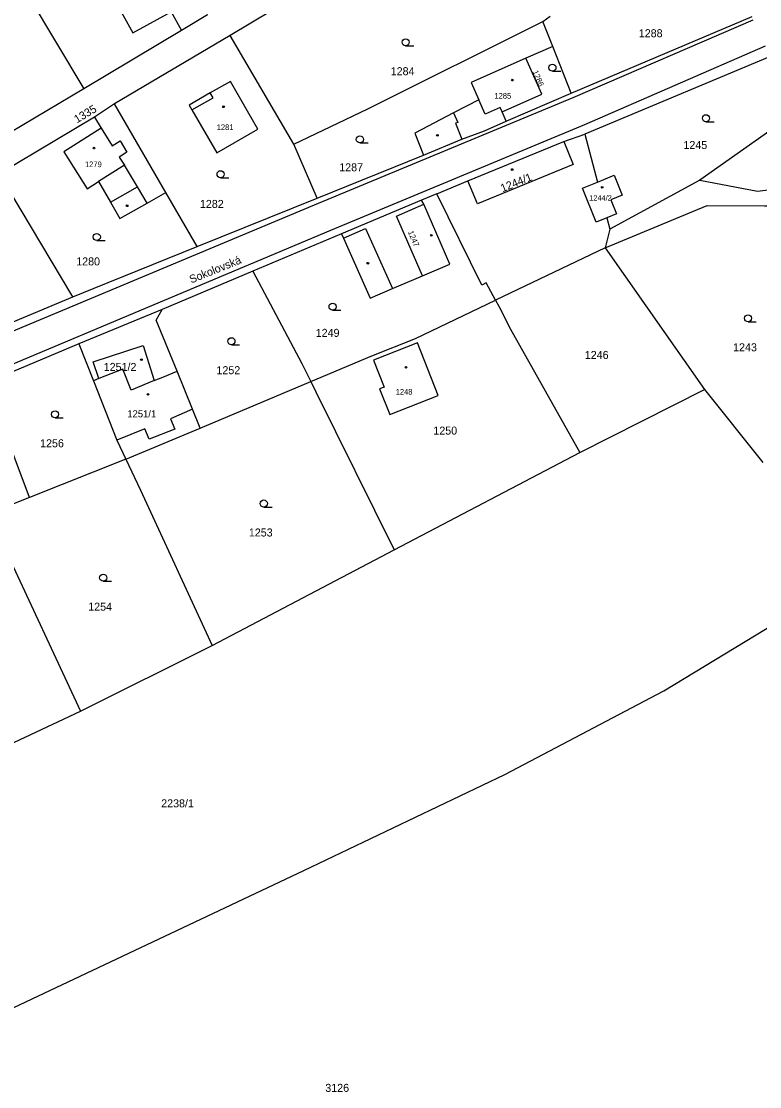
# Model space of a CAD drawing. Extents: x -504988 to -494607, y -1123820 to -1114018.
# Drawn here: x -498111.8 to -497954.9, y -1119487.8 to -1119261.5 of the extents above; entities that cross this region are included whole.
import ezdxf

# ---------------------------------------------------------------- set-up
doc = ezdxf.new("R2010")
doc.units = 0
for name, color, linetype in [('Hranice parcel', 7, 'Continuous'), ('Parcelní čísla', 7, 'Continuous'), ('Pop  PČ popisy', 7, 'Continuous'), ('Vnitřní kresba', 7, 'Continuous'), ('Značky budov', 7, 'Continuous'), ('Značky kultur', 7, 'Continuous')]:
    doc.layers.add(name, color=color, linetype=linetype)

msp = doc.modelspace()

# ---------------------------------------------------------------- linework, layer by layer
at = {"layer": 'Hranice parcel'}
for p, q in [((-498015.49, -1119233.41), (-498067.41, -1119264.46)), ((-498117.19, -1119244.61), (-498098.47, -1119275.83)), ((-497928.28, -1119258.74), (-497992.05, -1119285.46)), ((-498001.02, -1119261.5), (-497999.46, -1119260.4)), ((-497994.96, -1119276.75), (-497956.55, -1119260.42)), ((-498077.76, -1119263.4), (-498098.47, -1119275.83)), ((-497998.91, -1119266.82), (-498001.02, -1119261.5)), ((-498067.41, -1119264.46), (-498091.99, -1119279.03)), ((-498053.89, -1119287.54), (-498067.41, -1119264.46)), ((-497998.91, -1119266.82), (-498004.59, -1119269.32)), ((-497994.96, -1119276.75), (-497998.91, -1119266.82)), ((-498098.47, -1119275.83), (-498119.92, -1119288.51)), ((-498008.78, -1119282.7), (-497994.96, -1119276.75)), ((-498091.99, -1119279.03), (-498096.22, -1119281.8)), ((-498081.09, -1119297.82), (-498091.99, -1119279.03)), ((-498096.22, -1119281.8), (-498116.47, -1119293.86)), ((-497992.05, -1119285.46), (-497989.39, -1119295.61)), ((-498048.93, -1119299.01), (-498053.89, -1119287.54)), ((-498048.93, -1119299.01), (-498026.36, -1119289.93)), ((-498100.86, -1119319.98), (-498116.47, -1119293.86)), ((-497989.39, -1119295.61), (-497985.82, -1119294.15)), ((-497967.62, -1119295.23), (-497986.78, -1119305.59)), ((-497992.56, -1119296.91), (-497989.39, -1119295.61)), ((-497989.7, -1119304.14), (-497992.56, -1119296.91)), ((-498074.42, -1119309.3), (-498081.09, -1119297.82)), ((-498074.42, -1119309.3), (-498048.93, -1119299.01)), ((-498026.75, -1119299.47), (-498043.76, -1119306.63)), ((-498023.49, -1119298.09), (-498026.75, -1119299.47)), ((-497987.4, -1119303.23), (-497989.7, -1119304.14)), ((-497985.33, -1119302.4), (-497987.4, -1119303.23)), ((-497987.4, -1119303.23), (-497986.78, -1119305.59)), ((-497986.78, -1119305.59), (-497987.75, -1119309.58)), ((-498043.76, -1119306.63), (-498062.57, -1119314.56)), ((-497987.75, -1119309.58), (-498011.05, -1119320.73)), ((-497987.75, -1119309.58), (-497966.64, -1119339.65)), ((-498062.57, -1119314.56), (-498081.86, -1119322.68)), ((-498081.86, -1119322.68), (-498099.55, -1119330.01)), ((-498099.55, -1119330.01), (-498119.18, -1119338.24)), ((-498073.82, -1119347.88), (-498050.31, -1119337.99)), ((-497993.14, -1119353.09), (-497966.64, -1119339.65)), ((-497966.64, -1119339.65), (-497954.24, -1119355.19)), ((-498089.56, -1119354.5), (-498073.82, -1119347.88)), ((-498032.57, -1119373.71), (-497993.14, -1119353.09)), ((-498089.56, -1119354.5), (-498110.05, -1119362.61)), ((-498110.05, -1119362.61), (-498118.69, -1119366.04)), ((-498071.22, -1119394.08), (-498032.57, -1119373.71)), ((-498099.2, -1119408.01), (-498071.22, -1119394.08)), ((-498158.65, -1119435.77), (-498099.2, -1119408.01))]:
    msp.add_line(p, q, dxfattribs=at)
for points in [[(-498104.11, -1119237.11), (-498092.72, -1119255.56), (-498088.11, -1119263.94), (-498079.94, -1119259.45), (-498077.76, -1119263.4)], [(-497928.28, -1119258.74), (-497924.98, -1119265.12), (-497967.62, -1119295.23)], [(-498072.32, -1119260), (-498072.26, -1119260.1), (-498077.76, -1119263.4)], [(-498053.89, -1119287.54), (-498038.16, -1119280.04), (-498001.02, -1119261.5)], [(-498004.59, -1119269.32), (-498016.24, -1119274.44), (-498014.6, -1119278.17), (-498019.96, -1119280.94), (-498028.22, -1119285.21), (-498026.36, -1119289.93)], [(-498008.78, -1119282.7), (-498009.67, -1119280.68), (-498001.22, -1119276.97), (-498004.59, -1119269.32)], [(-498075.56, -1119280.28), (-498070.27, -1119289.43), (-498061.51, -1119284.36), (-498067.38, -1119274.22), (-498071.64, -1119276.69), (-498076.14, -1119279.29), (-498075.56, -1119280.28)], [(-498096.22, -1119281.8), (-498094.81, -1119284.18), (-498102.76, -1119289.16), (-498097.82, -1119297.03), (-498095.37, -1119295.5), (-498092.82, -1119299.89), (-498090.82, -1119303.36), (-498085.08, -1119300.09), (-498081.09, -1119297.82)], [(-498026.36, -1119289.93), (-498018.22, -1119286.48), (-498013.42, -1119284.7), (-498008.78, -1119282.7)], [(-498023.49, -1119298.09), (-498016.91, -1119295.32), (-497996.55, -1119286.98), (-497992.05, -1119285.46)], [(-497985.82, -1119294.15), (-497984.12, -1119298.37), (-497986.59, -1119299.39), (-497985.33, -1119302.4)], [(-497967.62, -1119295.23), (-497955.41, -1119297.53), (-497919.31, -1119293.08)], [(-498043.76, -1119306.63), (-498043.35, -1119307.55), (-498037.66, -1119320.29), (-498032.96, -1119318.19), (-498026.57, -1119315.54), (-498020.79, -1119313.03), (-498026.3, -1119300.33), (-498026.75, -1119299.47)], [(-498011.05, -1119320.73), (-498013.04, -1119317.04), (-498013.96, -1119317.49), (-498023.49, -1119298.09)], [(-497987.75, -1119309.58), (-497966.11, -1119300.56), (-497953.92, -1119300.66), (-497922.44, -1119300.66)], [(-498100.86, -1119319.98), (-498096.3, -1119318.17), (-498074.42, -1119309.3)], [(-498062.57, -1119314.56), (-498052.16, -1119334.19), (-498050.31, -1119337.99)], [(-498127.73, -1119331.17), (-498126.26, -1119330.6), (-498100.86, -1119319.98)], [(-498050.31, -1119337.99), (-498037.36, -1119332.54), (-498028.03, -1119328.85), (-498011.05, -1119320.73)], [(-498011.05, -1119320.73), (-498010.29, -1119322.13), (-498007.89, -1119326.86), (-497993.14, -1119353.09)], [(-498073.82, -1119347.88), (-498075.44, -1119343.87), (-498078.71, -1119335.81), (-498083.15, -1119324.98), (-498081.86, -1119322.68)], [(-498099.55, -1119330.01), (-498096.45, -1119337.85), (-498091.46, -1119350.45), (-498089.56, -1119354.5)], [(-498095.33, -1119337.33), (-498096.53, -1119333.78), (-498085.92, -1119330.31)], [(-498085.92, -1119330.31), (-498083.53, -1119337.78), (-498088.45, -1119339.79), (-498090.25, -1119335.33), (-498095.33, -1119337.33)], [(-498036.99, -1119333.47), (-498034.74, -1119339.15), (-498035.68, -1119339.52), (-498033.51, -1119344.99), (-498023.25, -1119340.93), (-498027.66, -1119329.78), (-498036.99, -1119333.47)], [(-498050.31, -1119337.99), (-498049.23, -1119340.2), (-498032.57, -1119373.71)], [(-498110.05, -1119362.61), (-498114.58, -1119350.52), (-498115.9, -1119346.99), (-498114.36, -1119346.39)], [(-498089.56, -1119354.5), (-498086.49, -1119361.06), (-498071.22, -1119394.08)], [(-498118.69, -1119366.04), (-498115.4, -1119373.2), (-498099.2, -1119408.01)], [(-498200.64, -1119512.13), (-498051.78, -1119441.83), (-498009.09, -1119421.47), (-497975.28, -1119403.69), (-497936.42, -1119380.14)]]:
    msp.add_lwpolyline(points, dxfattribs=at)
at = {"layer": 'Vnitřní kresba'}
for p, q in [((-497994.57, -1119277.67), (-497956.3, -1119261.18)), ((-497953.76, -1119266.78), (-497992.12, -1119283.43)), ((-498071.04, -1119277.74), (-498071.64, -1119276.69)), ((-498075.56, -1119280.28), (-498071.04, -1119277.74)), ((-498048.67, -1119300.09), (-497994.57, -1119277.67)), ((-498013.28, -1119281.17), (-498014.6, -1119278.17)), ((-498019.96, -1119280.94), (-498019.03, -1119282.93)), ((-498010.07, -1119279.76), (-498013.28, -1119281.17)), ((-498009.67, -1119280.68), (-498010.07, -1119279.76)), ((-497992.12, -1119283.43), (-498046.12, -1119305.93)), ((-498019.03, -1119282.93), (-498019.55, -1119283.1)), ((-498019.55, -1119283.1), (-498018.22, -1119286.48)), ((-498094.81, -1119284.18), (-498092.47, -1119287.91)), ((-498092.47, -1119287.91), (-498090.77, -1119286.85)), ((-498090.77, -1119286.85), (-498089.35, -1119289.27)), ((-497996.55, -1119286.98), (-497994.53, -1119291.91)), ((-498089.35, -1119289.27), (-498090.98, -1119290.3)), ((-498090.98, -1119290.3), (-498089.88, -1119292.05)), ((-498089.88, -1119292.05), (-498095.37, -1119295.5)), ((-498087.13, -1119296.66), (-498089.88, -1119292.05)), ((-497994.53, -1119291.91), (-498014.89, -1119300.25)), ((-498092.82, -1119299.89), (-498087.13, -1119296.66)), ((-498085.08, -1119300.09), (-498087.13, -1119296.66)), ((-498014.89, -1119300.25), (-498016.91, -1119295.32)), ((-498155.67, -1119344.84), (-498048.67, -1119300.09)), ((-498032.08, -1119302.83), (-498026.3, -1119300.33)), ((-498026.57, -1119315.54), (-498032.08, -1119302.83)), ((-498046.12, -1119305.93), (-498153.33, -1119350.99)), ((-498043.35, -1119307.55), (-498038.64, -1119305.45)), ((-498038.64, -1119305.45), (-498032.96, -1119318.19)), ((-498081.72, -1119337.04), (-498078.71, -1119335.81)), ((-498095.33, -1119337.33), (-498096.45, -1119337.85)), ((-498083.53, -1119337.78), (-498081.72, -1119337.04)), ((-498075.44, -1119343.87), (-498080.06, -1119345.93)), ((-498080.06, -1119345.93), (-498079.16, -1119348.13)), ((-498085.52, -1119348.04), (-498091.46, -1119350.45)), ((-498084.62, -1119350.25), (-498085.52, -1119348.04)), ((-498079.16, -1119348.13), (-498084.62, -1119350.25))]:
    msp.add_line(p, q, dxfattribs=at)
at = {"layer": 'Značky budov'}
for centre in [(-498007.49, -1119273.97), (-498068.83, -1119279.62), (-498023.39, -1119285.68), (-498096.33, -1119288.4), (-498007.5, -1119292.95), (-497988.4, -1119296.75), (-498089.3, -1119300.66), (-498024.69, -1119306.92), (-498038.16, -1119312.86), (-498086.26, -1119333.34), (-498030.05, -1119334.97), (-498084.88, -1119340.72)]:
    msp.add_circle(centre, 0.175, dxfattribs=at)
at = {"layer": 'Značky kultur'}
for p, q in [((-498030.14, -1119266.67), (-498028.39, -1119266.67)), ((-497998.96, -1119272.06), (-497997.21, -1119272.06)), ((-497966.36, -1119282.81), (-497964.61, -1119282.81)), ((-498039.87, -1119287.3), (-498038.12, -1119287.3)), ((-498069.46, -1119294.7), (-498067.71, -1119294.7)), ((-498095.74, -1119308.03), (-498093.99, -1119308.03)), ((-498045.67, -1119322.84), (-498043.92, -1119322.84)), ((-497957.41, -1119325.31), (-497955.66, -1119325.31)), ((-498067.15, -1119330.18), (-498065.4, -1119330.18)), ((-498104.61, -1119345.7), (-498102.86, -1119345.7)), ((-498060.27, -1119364.65), (-498058.52, -1119364.65)), ((-498094.39, -1119380.41), (-498092.64, -1119380.41))]:
    msp.add_line(p, q, dxfattribs=at)
for centre in [(-498030.14, -1119265.92), (-497998.96, -1119271.31), (-497966.36, -1119282.06), (-498039.87, -1119286.55), (-498069.46, -1119293.95), (-498095.74, -1119307.28), (-498045.67, -1119322.09), (-497957.41, -1119324.56), (-498067.15, -1119329.43), (-498104.61, -1119344.95), (-498060.27, -1119363.9), (-498094.39, -1119379.66)]:
    msp.add_circle(centre, 0.75, dxfattribs=at)

# ---------------------------------------------------------------- texts
at = {"layer": 'Parcelní čísla'}
for s, height, p in [('1288', 1.7, (-497980.62, -1119264.85)), ('1284', 1.7, (-498033.32, -1119272.92)), ('1285', 1.2, (-498011.29, -1119277.9)), ('1281', 1.2, (-498070.28, -1119284.57)), ('1245', 1.7, (-497971.14, -1119288.6)), ('1279', 1.2, (-498098.26, -1119292.45)), ('1287', 1.7, (-498044.25, -1119293.33)), ('1282', 1.7, (-498073.84, -1119301.11)), ('1244/2', 1.139, (-497991.15, -1119299.55)), ('1280', 1.7, (-498100.12, -1119313.32)), ('1249', 1.7, (-498049.25, -1119328.5)), ('1246', 1.7, (-497992.09, -1119333.19)), ('1243', 1.7, (-497960.59, -1119331.56)), ('1251/2', 1.7, (-498094.28, -1119335.73)), ('1252', 1.7, (-498070.33, -1119336.43)), ('1248', 1.2, (-498032.26, -1119340.77)), ('1251/1', 1.5, (-498089.26, -1119345.59)), ('1250', 1.7, (-498024.26, -1119349.26)), ('1256', 1.7, (-498107.79, -1119351.95)), ('1253', 1.7, (-498063.45, -1119370.9)), ('1254', 1.7, (-498097.57, -1119386.66)), ('2238/1', 1.7, (-498082.07, -1119428.44)), ('3126', 1.7, (-498047.21, -1119488.87))]:
    msp.add_text(s, height=height, dxfattribs=at).set_placement(p)
for s, height, rotation, p in [('1286', 1.2, 293, (-498003.22, -1119272.17)), ('1335', 1.7, 31, (-498099.94, -1119283.16)), ('1244/1', 1.7, 22, (-498009.57, -1119297.8)), ('1247', 1.2, 293, (-498029.69, -1119306.23))]:
    msp.add_text(s, height=height, rotation=rotation, dxfattribs=at).set_placement(p)
at = {"layer": 'Pop  PČ popisy'}
msp.add_text('Sokolovská', height=1.7, rotation=22, dxfattribs=at).set_placement((-498075.67, -1119317.16))

doc.saveas('drawing.dxf')
